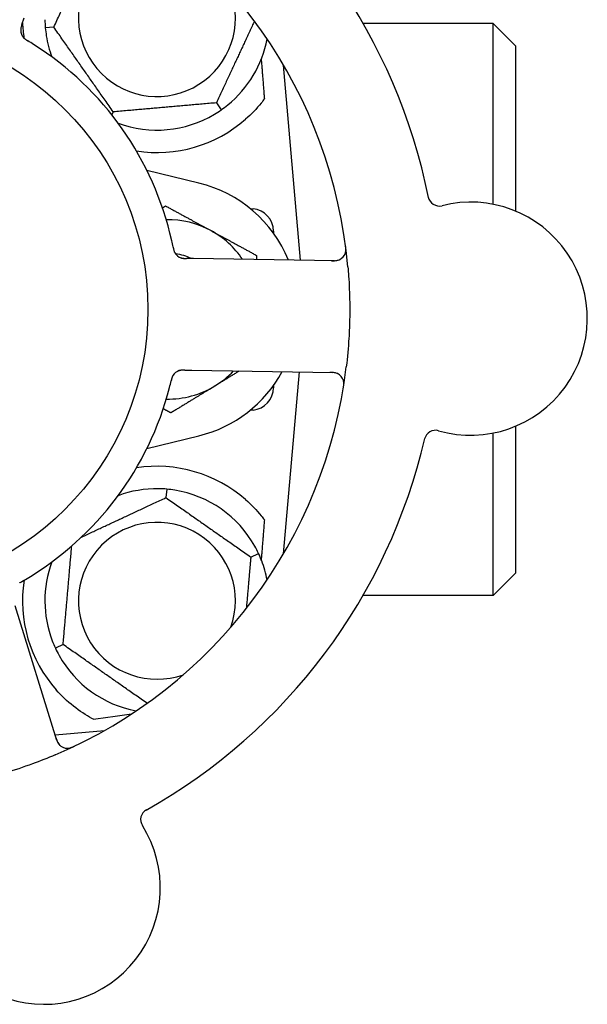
# Model space of a CAD drawing. Header units: inches. Extents: x 18 to 846, y -67 to 561.
# Tile 598 of 656: x 443.67 to 445.25, y 454.94 to 457.68. Entities that reach past the tile are written whole.
import ezdxf

# ---------------------------------------------------------------- set-up
doc = ezdxf.new("R2010")
doc.units = ezdxf.units.IN
doc.header["$LTSCALE"] = 24
doc.header["$MEASUREMENT"] = 0
doc.layers.add('Visible (ANSI)', color=7, linetype='Continuous', lineweight=30)

msp = doc.modelspace()

# ---------------------------------------------------------------- linework, layer by layer
at = {"layer": 'Visible (ANSI)'}
for p, q in [((443.67705, 457.67089), (443.68348, 457.68969)), ((443.76585, 457.66407), (443.74212, 457.66199)), ((444.99093, 457.67423), (444.62801, 457.67423)), ((444.99093, 457.16985), (444.99093, 457.67423)), ((445.05343, 457.61173), (444.99093, 457.67423)), ((445.05343, 457.61173), (445.05343, 457.15087)), ((444.45392, 457.01397), (444.40631, 457.55819)), ((444.21901, 457.45276), (444.23267, 457.43325)), ((443.93143, 457.4276), (443.9275, 457.41917)), ((444.1706, 457.2289), (444.0254, 457.26433)), ((444.31349, 457.15789), (444.32138, 457.1572)), ((444.37843, 457.09494), (444.37843, 457.08914)), ((444.15562, 457.01852), (444.13572, 457.01883)), ((444.54858, 457.01252), (444.15562, 457.01852)), ((444.13099, 456.70736), (444.15086, 456.70706)), ((444.15086, 456.70706), (444.54382, 456.70106)), ((444.40631, 456.19527), (444.45068, 456.70248)), ((444.37843, 456.66432), (444.37843, 456.65852)), ((444.32138, 456.59626), (444.31349, 456.59557)), ((445.05343, 456.55103), (445.05343, 456.14173)), ((444.0254, 456.48913), (444.1706, 456.52456)), ((444.99093, 456.07923), (444.99093, 456.53206)), ((444.08067, 456.37554), (444.07859, 456.35181)), ((444.31506, 456.18623), (444.33665, 456.1963)), ((445.05343, 456.14173), (444.99093, 456.07923)), ((444.99093, 456.07923), (444.62801, 456.07923)), ((443.77416, 455.67504), (443.65844, 456.05063)), ((443.7918, 455.94223), (443.77021, 455.93216)), ((443.76941, 455.69047), (443.90704, 455.70251))]:
    msp.add_line(p, q, dxfattribs=at)
msp.add_circle((443.24093, 456.87673), 0.7875, dxfattribs=at)
for centre, radius, start, end in [((443.24093, 456.87673), 1.6, 11.25836, 58.99093), ((443.24093, 456.87673), 1.35, 5.06409, 65.1852), ((444.05343, 457.68923), 0.21875, 70.34111, 19.65889), ((444.05343, 457.68923), 0.375, 182.07658, 188.57442), ((443.70474, 457.6553), 0.03125, 179.11888, 220.57804), ((444.05343, 457.68923), 0.3125, 189.15807, 200.27972), ((443.24093, 456.87673), 0.875, 12.63234, 57.61695), ((444.05343, 457.68923), 0.3125, 309.15807, 349.28378), ((444.05343, 457.68923), 0.3125, 249.72028, 300.84193), ((444.05343, 457.68923), 0.375, 261.21293, 311.22959), ((444.08468, 456.87673), 0.3625, 22.33426, 76.28827), ((444.84058, 457.19625), 0.03125, 191.29575, 284.24329), ((444.92823, 456.85095), 0.325, 254.006, 104.24329), ((444.31593, 457.09494), 0.0625, 0, 85), ((444.08468, 456.87673), 0.25, 61.47415, 91.19375), ((444.08468, 456.87673), 0.25, 33.97531, 61.47415), ((444.13043, 457.05016), 0.03125, 209.91027, 251.9096), ((444.54906, 457.04377), 0.03125, 269.12465, 7.27672), ((444.08468, 456.87673), 0.15607, 65.38093, 82.36076), ((443.24093, 456.87673), 1.35, 293.06409, 353.1852), ((444.12472, 456.67621), 0.03125, 107.11888, 148.57804), ((444.08468, 456.87673), 0.3625, 283.71173, 331.40056), ((444.08468, 456.87673), 0.25, 301.47415, 316.70461), ((444.54334, 456.66981), 0.03125, 350.97257, 89.12465), ((443.24093, 456.87673), 0.875, 300.63234, 345.61695), ((444.08468, 456.87673), 0.25, 268.80625, 301.47415), ((444.31593, 456.65852), 0.0625, 275, 0), ((444.83007, 456.50849), 0.03125, 74.006, 166.95354), ((443.24093, 456.87673), 1.6, 299.25836, 346.99093), ((444.05343, 456.06423), 0.375, 48.77041, 98.78707), ((444.05343, 456.06423), 0.3125, 89.15807, 110.27972), ((444.05343, 456.06423), 0.3125, 29.15807, 80.84193), ((444.05343, 456.06423), 0.21875, 340.34111, 289.65889), ((444.05343, 456.06423), 0.3125, 159.72028, 200.84193), ((444.05343, 456.06423), 0.3125, 10.71622, 20.84193), ((444.05343, 456.06423), 0.375, 171.21293, 221.51889), ((444.05343, 456.06423), 0.3125, 209.15807, 259.28378), ((443.80402, 455.68424), 0.03125, 197.12465, 295.27672), ((444.03913, 455.45411), 0.03125, 119.29575, 212.24329), ((443.73782, 455.26404), 0.325, 182.006, 32.24329)]:
    msp.add_arc(centre, radius, start, end, dxfattribs=at)
msp.add_ellipse((442.2359, 455.68178), major_axis=(2.38839, 0.20896), ratio=0.0521373, start_param=5.4649258, end_param=5.5279515, dxfattribs=at)
for points, weights in [([(443.76585, 457.66407), (443.82685, 457.79489), (443.88785, 457.9257)], [1.04422863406, 1.20577136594, 1.04422863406]), ([(443.93143, 457.4276), (443.84864, 457.54584), (443.76585, 457.66407)], [1.04422863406, 1.20577136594, 1.04422863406]), ([(444.32535, 457.68081), (444.27375, 457.57017), (444.21901, 457.45276)], [1.07748863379, 1.18694802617, 1.04422863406]), ([(444.34408, 457.57443), (444.34853, 457.51863), (444.35292, 457.46356)], [0.999904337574, 0.999905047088, 0.99992150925]), ([(444.21901, 457.45276), (444.07522, 457.44018), (443.93143, 457.4276)], [1.04422863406, 1.20577136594, 1.04422863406]), ([(444.06877, 457.16012), (444.07297, 457.16269), (444.07725, 457.16531)], [1.00445622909, 1.00237697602, 1]), ([(444.07725, 457.16531), (444.14521, 457.12837), (444.20407, 457.09638)], [1, 1.0379548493, 1]), ([(444.20407, 457.09638), (444.26292, 457.06439), (444.33088, 457.02745)], [1, 1.0379548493, 1]), ([(444.33088, 457.02745), (444.33103, 457.02159), (444.33118, 457.01584)], [1, 1.00278017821, 1.00515306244]), ([(444.28304, 456.70504), (444.24831, 456.68378), (444.21521, 456.66351)], [1.01860255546, 1.02164464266, 1]), ([(444.21521, 456.66351), (444.15808, 456.62854), (444.09211, 456.58815)], [1, 1.0379548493, 1]), ([(444.09211, 456.58815), (444.0813, 456.59403), (444.07091, 456.59967)], [1, 1.0058505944, 1.00989749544]), ([(443.84331, 456.24209), (443.95816, 456.29565), (444.07859, 456.35181)], [1.07083244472, 1.1911451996, 1.04422863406]), ([(444.07859, 456.35181), (444.19682, 456.26902), (444.31506, 456.18623)], [1.04422863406, 1.20577136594, 1.04422863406]), ([(444.35292, 456.2899), (444.34853, 456.23484), (444.34408, 456.17903)], [0.999921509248, 0.999905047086, 0.999904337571]), ([(443.7918, 455.94223), (443.80395, 456.08115), (443.81585, 456.21712)], [1.04422863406, 1.19949312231, 1.05629712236]), ([(444.31506, 456.18623), (444.30833, 456.10933), (444.3025, 456.04273)], [1.04422863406, 1.12482707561, 1.12499962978]), ([(444.02584, 455.77836), (443.90912, 455.86008), (443.7918, 455.94223)], [1.04709402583, 1.20432573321, 1.04422863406])]:
    msp.add_rational_spline(points, weights, degree=2, dxfattribs=at)
for points, knots in [([(443.67705, 457.67089), (443.67688, 457.67039), (443.67671, 457.66988), (443.67638, 457.66891), (443.67621, 457.66843), (443.67586, 457.66735), (443.67566, 457.66675), (443.67499, 457.66463), (443.6746, 457.66325), (443.67409, 457.66108), (443.6739, 457.66012), (443.67366, 457.65837), (443.67359, 457.65761), (443.67351, 457.65634), (443.6735, 457.65577), (443.67349, 457.65544), (443.67349, 457.6554), (443.67349, 457.6554), (443.67349, 457.6554), (443.67349, 457.6554)], [0, 0, 0, 0, 0.004355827, 0.004355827, 0.0086878, 0.0086878, 0.014307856, 0.014307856, 0.029588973, 0.029588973, 0.043844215, 0.043844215, 0.054171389, 0.054171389, 0.061954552, 0.061954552, 0.063871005, 0.063871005, 0.063878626, 0.063878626, 0.063878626, 0.063878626]), ([(443.67704, 457.67085), (443.67694, 457.67057), (443.67684, 457.67029), (443.67632, 457.66874), (443.67588, 457.66743), (443.67503, 457.66469), (443.67463, 457.66322), (443.67404, 457.66058), (443.67383, 457.65938), (443.67356, 457.65713), (443.67351, 457.65603), (443.6735, 457.65512), (443.6735, 457.65498), (443.6735, 457.65487)], [0, 0, 0, 0, 0.002309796, 0.002309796, 0.012623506, 0.012623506, 0.024338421, 0.024338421, 0.035397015, 0.035397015, 0.047442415, 0.047442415, 0.049661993, 0.049661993, 0.049661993, 0.049661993]), ([(443.68052, 457.63555), (443.68067, 457.63537), (443.68087, 457.63514), (443.68146, 457.63448), (443.6819, 457.63402), (443.68286, 457.63308), (443.68338, 457.63261), (443.68446, 457.63169), (443.685, 457.63126), (443.68633, 457.63025), (443.68717, 457.62964), (443.68843, 457.62879), (443.68881, 457.62854), (443.6902, 457.62763), (443.69126, 457.62697), (443.69264, 457.62612), (443.69298, 457.62591), (443.69348, 457.62561), (443.69363, 457.62552), (443.69378, 457.62543)], [0.044252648, 0.044252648, 0.044252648, 0.044252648, 0.050671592, 0.050671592, 0.061250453, 0.061250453, 0.071050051, 0.071050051, 0.078610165, 0.078610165, 0.087196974, 0.087196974, 0.090753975, 0.090753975, 0.100050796, 0.100050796, 0.103147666, 0.103147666, 0.104517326, 0.104517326, 0.104517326, 0.104517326]), ([(443.68076, 457.63526), (443.68076, 457.63526), (443.68078, 457.63523), (443.68087, 457.63513), (443.68096, 457.63502), (443.68126, 457.63468), (443.6815, 457.63442), (443.68235, 457.63352), (443.68302, 457.63287), (443.68454, 457.63157), (443.68537, 457.63092), (443.68734, 457.62948), (443.68855, 457.62867), (443.69093, 457.62715), (443.69212, 457.62643), (443.69345, 457.62563), (443.69361, 457.62553), (443.69378, 457.62543)], [0.030853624, 0.030853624, 0.030853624, 0.030853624, 0.032941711, 0.032941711, 0.036385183, 0.036385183, 0.042347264, 0.042347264, 0.055267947, 0.055267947, 0.065838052, 0.065838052, 0.077516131, 0.077516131, 0.087897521, 0.087897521, 0.089364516, 0.089364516, 0.089364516, 0.089364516]), ([(444.35292, 457.46356), (444.35009, 457.4598), (444.34715, 457.45605), (444.33104, 457.43628), (444.31607, 457.42078), (444.30058, 457.4072)], [1.52999431, 1.52999431, 1.52999431, 1.52999431, 1.56596178, 1.56596178, 1.72096024, 1.72096024, 1.72096024, 1.72096024]), ([(444.0986, 457.04999), (444.09851, 457.05046), (444.09841, 457.05096), (444.0983, 457.0515), (444.09732, 457.0563), (444.09592, 457.06284), (444.09475, 457.06809)], [0.48080563, 0.48080563, 0.48080563, 0.48080563, 0.5329828, 0.5329828, 0.5329828, 1, 1, 1, 1]), ([(444.09861, 457.04996), (444.09867, 457.04966), (444.09873, 457.04937), (444.09889, 457.04857), (444.09899, 457.04808), (444.09932, 457.04652), (444.09956, 457.04545), (444.10009, 457.04324), (444.10041, 457.04208), (444.10108, 457.03982), (444.10146, 457.03876), (444.10227, 457.0367), (444.1027, 457.0358), (444.10328, 457.0347), (444.10345, 457.0344), (444.10357, 457.03418)], [0.001596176, 0.001596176, 0.001596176, 0.001596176, 0.003937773, 0.003937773, 0.007842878, 0.007842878, 0.016055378, 0.016055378, 0.025513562, 0.025513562, 0.03719134, 0.03719134, 0.0541939, 0.0541939, 0.061558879, 0.061558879, 0.061558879, 0.061558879]), ([(444.09861, 457.04996), (444.09872, 457.04942), (444.09883, 457.04888), (444.09904, 457.04781), (444.09915, 457.04728), (444.09953, 457.04551), (444.09982, 457.04426), (444.10033, 457.04225), (444.10056, 457.04143), (444.10113, 457.03958), (444.10147, 457.03862), (444.10214, 457.03695), (444.10248, 457.03622), (444.10306, 457.03507), (444.10333, 457.0346), (444.10349, 457.03433), (444.10351, 457.03429), (444.10351, 457.03428), (444.10352, 457.03428), (444.10352, 457.03428)], [0, 0, 0, 0, 0.004180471, 0.004180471, 0.008305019, 0.008305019, 0.018114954, 0.018114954, 0.025612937, 0.025612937, 0.036850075, 0.036850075, 0.047489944, 0.047489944, 0.05608938, 0.05608938, 0.05828692, 0.05828692, 0.058652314, 0.058652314, 0.058652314, 0.058652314]), ([(444.57869, 457.03385), (444.57878, 457.03412), (444.57888, 457.03447), (444.5792, 457.03563), (444.57941, 457.03654), (444.57975, 457.03861), (444.5799, 457.03986), (444.58001, 457.04206), (444.58003, 457.04276), (444.58004, 457.04452), (444.58001, 457.04562), (444.57989, 457.04795), (444.57979, 457.04921), (444.57959, 457.05116), (444.57951, 457.0519), (444.57933, 457.05334), (444.57923, 457.05404), (444.57914, 457.05476)], [0.051298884, 0.051298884, 0.051298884, 0.051298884, 0.057269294, 0.057269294, 0.069785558, 0.069785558, 0.083632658, 0.083632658, 0.089458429, 0.089458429, 0.097820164, 0.097820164, 0.107290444, 0.107290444, 0.113094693, 0.113094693, 0.118968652, 0.118968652, 0.118968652, 0.118968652]), ([(444.11952, 457.02088), (444.1196, 457.02085), (444.1197, 457.02081), (444.11999, 457.02071), (444.1202, 457.02064), (444.12116, 457.02034), (444.12206, 457.02009), (444.12427, 457.0196), (444.12569, 457.01938), (444.1286, 457.01907), (444.1301, 457.01898), (444.13228, 457.0189), (444.13297, 457.01888), (444.13399, 457.01886), (444.13434, 457.01885), (444.13501, 457.01884), (444.13534, 457.01883), (444.13568, 457.01883)], [0.038929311, 0.038929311, 0.038929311, 0.038929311, 0.040726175, 0.040726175, 0.043941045, 0.043941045, 0.054249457, 0.054249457, 0.066768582, 0.066768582, 0.078206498, 0.078206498, 0.083402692, 0.083402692, 0.086046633, 0.086046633, 0.088630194, 0.088630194, 0.088630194, 0.088630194]), ([(444.12028, 457.0206), (444.12028, 457.0206), (444.12029, 457.0206), (444.12035, 457.02058), (444.12057, 457.02051), (444.12122, 457.0203), (444.12174, 457.02015), (444.12292, 457.01984), (444.12358, 457.0197), (444.12442, 457.01954), (444.12463, 457.0195), (444.1262, 457.01925), (444.12802, 457.01907), (444.13097, 457.01893), (444.13184, 457.0189), (444.13322, 457.01887), (444.1337, 457.01886), (444.13467, 457.01884), (444.13518, 457.01884), (444.13568, 457.01883)], [0.028019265, 0.028019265, 0.028019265, 0.028019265, 0.028672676, 0.028672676, 0.033062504, 0.033062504, 0.040781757, 0.040781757, 0.051074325, 0.051074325, 0.054504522, 0.054504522, 0.07506277, 0.07506277, 0.083066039, 0.083066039, 0.087153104, 0.087153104, 0.091266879, 0.091266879, 0.091266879, 0.091266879]), ([(444.54047, 457.01264), (444.54141, 457.01263), (444.54236, 457.01261), (444.54605, 457.01259), (444.54877, 457.01266), (444.55331, 457.01306), (444.55523, 457.01336), (444.55835, 457.01407), (444.55973, 457.01449), (444.56186, 457.0153), (444.56265, 457.01564), (444.56346, 457.01604), (444.56363, 457.01612), (444.56378, 457.0162)], [0, 0, 0, 0, 0.007248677, 0.007248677, 0.028564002, 0.028564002, 0.047482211, 0.047482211, 0.06536174, 0.06536174, 0.076705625, 0.076705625, 0.079955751, 0.079955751, 0.079955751, 0.079955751]), ([(444.58566, 456.9959), (444.58643, 456.98722), (444.58711, 456.97854), (444.58941, 456.94526), (444.59043, 456.92085), (444.59105, 456.87832), (444.59095, 456.86028), (444.5901, 456.82687), (444.58944, 456.81153), (444.58694, 456.76971), (444.58458, 456.7432), (444.58139, 456.71654)], [-0.73117437, -0.73117437, -0.73117437, -0.73117437, -0.66329539, -0.66329539, -0.47009836, -0.47009836, -0.32966499, -0.32966499, -0.20932583, -0.20932583, 0, 0, 0, 0]), ([(444.13094, 456.70736), (444.13065, 456.70737), (444.13035, 456.70737), (444.12871, 456.7074), (444.12734, 456.70741), (444.12446, 456.70736), (444.12294, 456.70729), (444.12026, 456.70704), (444.11905, 456.70686), (444.11682, 456.70643), (444.11577, 456.70614), (444.11489, 456.70587), (444.11476, 456.70583), (444.11465, 456.70579)], [0, 0, 0, 0, 0.002309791, 0.002309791, 0.012623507, 0.012623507, 0.024338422, 0.024338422, 0.035397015, 0.035397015, 0.047442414, 0.047442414, 0.049661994, 0.049661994, 0.049661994, 0.049661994]), ([(444.13099, 456.70736), (444.13046, 456.70737), (444.12993, 456.70738), (444.12889, 456.70739), (444.12839, 456.7074), (444.12725, 456.70741), (444.12663, 456.70741), (444.1244, 456.70739), (444.12297, 456.70733), (444.12074, 456.70715), (444.11977, 456.70703), (444.11804, 456.70672), (444.11729, 456.70655), (444.11605, 456.70623), (444.11551, 456.70607), (444.1152, 456.70597), (444.11516, 456.70596), (444.11516, 456.70596), (444.11516, 456.70596), (444.11516, 456.70596)], [0, 0, 0, 0, 0.004355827, 0.004355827, 0.008687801, 0.008687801, 0.014307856, 0.014307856, 0.029588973, 0.029588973, 0.043844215, 0.043844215, 0.054171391, 0.054171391, 0.061954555, 0.061954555, 0.063871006, 0.063871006, 0.063878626, 0.063878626, 0.063878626, 0.063878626]), ([(444.09845, 456.69314), (444.09833, 456.69294), (444.09817, 456.69268), (444.09773, 456.69192), (444.09742, 456.69136), (444.09683, 456.69015), (444.09654, 456.68951), (444.096, 456.6882), (444.09575, 456.68756), (444.0952, 456.68597), (444.09489, 456.68499), (444.09446, 456.68353), (444.09434, 456.68309), (444.09391, 456.68148), (444.09361, 456.68028), (444.09323, 456.6787), (444.09314, 456.67831), (444.093, 456.67775), (444.09296, 456.67758), (444.09292, 456.67741)], [0.044252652, 0.044252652, 0.044252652, 0.044252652, 0.050671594, 0.050671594, 0.061250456, 0.061250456, 0.071050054, 0.071050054, 0.078610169, 0.078610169, 0.087196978, 0.087196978, 0.090753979, 0.090753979, 0.100050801, 0.100050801, 0.10314767, 0.10314767, 0.10451733, 0.10451733, 0.10451733, 0.10451733]), ([(444.09825, 456.69282), (444.09825, 456.69282), (444.09823, 456.6928), (444.09816, 456.69268), (444.09809, 456.69256), (444.09786, 456.69217), (444.09767, 456.69186), (444.09709, 456.69078), (444.09668, 456.68993), (444.09591, 456.68809), (444.09554, 456.6871), (444.09479, 456.68478), (444.09439, 456.68338), (444.09368, 456.68064), (444.09336, 456.67929), (444.09301, 456.67778), (444.09297, 456.6776), (444.09292, 456.67741)], [0.030853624, 0.030853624, 0.030853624, 0.030853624, 0.032941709, 0.032941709, 0.03638518, 0.03638518, 0.042347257, 0.042347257, 0.055267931, 0.055267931, 0.065838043, 0.065838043, 0.077516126, 0.077516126, 0.087897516, 0.087897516, 0.089364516, 0.089364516, 0.089364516, 0.089364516]), ([(444.55882, 456.69696), (444.55855, 456.6971), (444.55823, 456.69727), (444.55662, 456.69807), (444.555, 456.69873), (444.55196, 456.69965), (444.55049, 456.7), (444.54667, 456.70064), (444.54423, 456.70088), (444.54067, 456.70107), (444.53962, 456.7011), (444.53762, 456.70115), (444.53665, 456.70117), (444.5357, 456.70118)], [0.058736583, 0.058736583, 0.058736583, 0.058736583, 0.064782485, 0.064782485, 0.086145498, 0.086145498, 0.103238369, 0.103238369, 0.123434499, 0.123434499, 0.131598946, 0.131598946, 0.138939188, 0.138939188, 0.138939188, 0.138939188]), ([(444.57308, 456.65793), (444.57318, 456.65855), (444.57328, 456.65916), (444.57354, 456.66082), (444.5737, 456.66188), (444.57394, 456.66386), (444.57404, 456.66478), (444.57424, 456.66714), (444.57431, 456.66861), (444.57433, 456.67116), (444.57429, 456.67229), (444.57415, 456.67422), (444.57405, 456.67504), (444.57379, 456.67668), (444.57362, 456.67746), (444.5734, 456.67833), (444.57335, 456.67852), (444.57331, 456.67867)], [0, 0, 0, 0, 0.005149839, 0.005149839, 0.013554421, 0.013554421, 0.020527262, 0.020527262, 0.031641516, 0.031641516, 0.041623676, 0.041623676, 0.051235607, 0.051235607, 0.06373445, 0.06373445, 0.067355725, 0.067355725, 0.067355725, 0.067355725]), ([(444.30058, 456.34626), (444.31606, 456.33269), (444.33102, 456.31721), (444.34713, 456.29744), (444.35008, 456.29367), (444.35292, 456.2899)], [0.52788927, 0.52788927, 0.52788927, 0.52788927, 0.6827691, 0.6827691, 0.71884724, 0.71884724, 0.71884724, 0.71884724]), ([(443.67075, 456.11457), (443.67116, 456.11481), (443.67161, 456.11506), (443.67208, 456.11533), (443.67635, 456.11774), (443.68214, 456.12109), (443.68677, 456.12383)], [0.48080563, 0.48080563, 0.48080563, 0.48080563, 0.5329828, 0.5329828, 0.5329828, 1, 1, 1, 1]), ([(443.8763, 455.7337), (443.87477, 455.73452), (443.87325, 455.73535), (443.85557, 455.74514), (443.83766, 455.75673), (443.8033, 455.78399), (443.78683, 455.79964), (443.77265, 455.81566)], [1.42951458, 1.42951458, 1.42951458, 1.42951458, 1.44470322, 1.44470322, 1.60938008, 1.60938008, 1.77225646, 1.77225646, 1.77225646, 1.77225646]), ([(443.77177, 455.68279), (443.77205, 455.68189), (443.77233, 455.68098), (443.77344, 455.67747), (443.77435, 455.6749), (443.77613, 455.67071), (443.77701, 455.66897), (443.77865, 455.66623), (443.77948, 455.66504), (443.78091, 455.66327), (443.78148, 455.66263), (443.7821, 455.66198), (443.78223, 455.66185), (443.78235, 455.66173)], [0, 0, 0, 0, 0.007248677, 0.007248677, 0.028564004, 0.028564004, 0.047482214, 0.047482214, 0.065361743, 0.065361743, 0.076705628, 0.076705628, 0.079955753, 0.079955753, 0.079955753, 0.079955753]), ([(443.80375, 455.65299), (443.80404, 455.653), (443.8044, 455.653), (443.8056, 455.65306), (443.80653, 455.65315), (443.8086, 455.65346), (443.80984, 455.65371), (443.81196, 455.65428), (443.81264, 455.65448), (443.81431, 455.65501), (443.81535, 455.65538), (443.81753, 455.65621), (443.8187, 455.6567), (443.82049, 455.65749), (443.82116, 455.6578), (443.82248, 455.65841), (443.82312, 455.65872), (443.82377, 455.65903)], [0.051298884, 0.051298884, 0.051298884, 0.051298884, 0.057269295, 0.057269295, 0.069785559, 0.069785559, 0.08363266, 0.08363266, 0.08945843, 0.08945843, 0.097820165, 0.097820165, 0.107290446, 0.107290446, 0.113094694, 0.113094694, 0.118968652, 0.118968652, 0.118968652, 0.118968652]), ([(443.76981, 455.63464), (443.74871, 455.62566), (443.72752, 455.61727), (443.68107, 455.60021), (443.65545, 455.59166), (443.60428, 455.57628), (443.57904, 455.5695), (443.53683, 455.55944), (443.51987, 455.55575), (443.5028, 455.55237)], [-0.73118965, -0.73118965, -0.73118965, -0.73118965, -0.55244576, -0.55244576, -0.34137939, -0.34137939, -0.13566771, -0.13566771, 0, 0, 0, 0])]:
    msp.add_open_spline(points, degree=3, knots=knots, dxfattribs=at)
for points in [[(443.74096, 457.68464), (443.74107, 457.67741), (443.74146, 457.66959), (443.74212, 457.66199)], [(443.74212, 457.66199), (443.74279, 457.6544), (443.74376, 457.64663), (443.74491, 457.63949)], [(443.70956, 457.61566), (443.70451, 457.61886), (443.698, 457.62287), (443.69377, 457.62543)], [(444.23267, 457.43325), (444.23891, 457.43762), (444.24516, 457.44235), (444.25076, 457.44692)], [(444.21364, 457.42092), (444.21984, 457.42463), (444.22642, 457.42888), (444.23267, 457.43325)], [(444.0885, 456.65938), (444.08999, 456.66517), (444.09179, 456.6726), (444.09292, 456.67741)], [(444.08067, 456.37554), (444.07307, 456.3762), (444.06525, 456.37659), (444.05802, 456.3767)], [(444.10317, 456.37275), (444.09603, 456.3739), (444.08826, 456.37487), (444.08067, 456.37554)], [(444.33665, 456.1963), (444.33342, 456.20321), (444.32985, 456.21017), (444.32633, 456.21649)], [(444.34548, 456.17542), (444.34291, 456.18217), (444.33987, 456.18939), (444.33665, 456.1963)], [(443.76138, 455.95305), (443.76395, 455.94629), (443.76699, 455.93907), (443.77021, 455.93216)], [(443.77021, 455.93216), (443.77343, 455.92526), (443.77701, 455.91829), (443.78053, 455.91197)]]:
    msp.add_open_spline(points, degree=3, dxfattribs=at)

doc.saveas('drawing.dxf')
